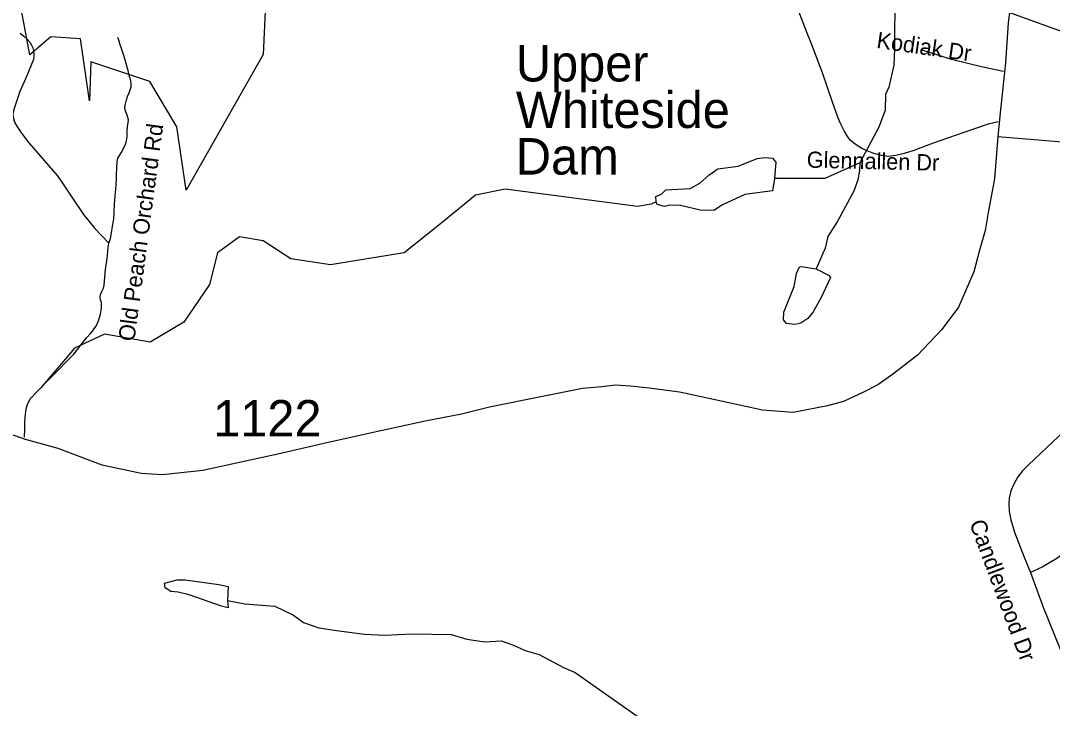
# Model space of a CAD drawing. Extents: x 1268485 to 1426702, y 514839 to 616766.
# Drawn here: x 1323145 to 1327323, y 549630 to 552416 of the extents above; entities that cross this region are included whole.
import ezdxf

# ---------------------------------------------------------------- set-up
doc = ezdxf.new("R2010")
doc.units = 0
for name, color, linetype in [('Old_Level_10', 7, 'Continuous'), ('Old_Level_21', 7, 'Continuous'), ('Old_Level_32', 7, 'Continuous'), ('Old_Level_35', 7, 'Continuous'), ('Old_Level_48', 7, 'Continuous'), ('Old_Level_49', 7, 'Continuous'), ('Old_Level_56', 7, 'Continuous'), ('Old_Level_58', 7, 'Continuous'), ('Old_Level_59', 7, 'Continuous'), ('Old_Level_60', 7, 'Continuous'), ('Old_Level_62', 7, 'Continuous'), ('Old_Level_8', 7, 'Continuous')]:
    doc.layers.add(name, color=color, linetype=linetype)

msp = doc.modelspace()

# ---------------------------------------------------------------- linework, layer by layer
at = {"layer": 'Old_Level_21'}
msp.add_line((1325150.182, 552317.512), (1325150.182, 552317.512), dxfattribs=at)
at = {"layer": 'Old_Level_32'}
for points in [[(1327025.42, 554403.824), (1327183.495, 553932.356), (1327246.939, 553680.693), (1327257.454, 553631.589), (1327269.722, 553515.842), (1327265.715, 553415.772), (1327247.508, 553146.415), (1327211.094, 552847.13), (1327161.676, 552542.64), (1327143.469, 552407.051), (1327133.066, 552245.697), (1327125.263, 552170.225), (1327112.258, 552042.704), (1327101.714, 551947.277)], [(1327101.714, 551947.277), (1327088.359, 551775.701), (1327063.746, 551639.055), (1327051.333, 551566.543), (1327026.76, 551481.263), (1327005.619, 551398.851), (1326943.196, 551255.715), (1326875.571, 551164.628), (1326776.735, 551060.529), (1326681.682, 550986.694), (1326616.715, 550940.177), (1326555.654, 550909.585), (1326477.625, 550873.151), (1326412.601, 550854.933), (1326272.756, 550828.889), (1326148.97, 550838.298), (1325950.814, 550881.742), (1325813.116, 550910.304), (1325689.66, 550926.994), (1325614.332, 550935.369), (1325554.069, 550938.719), (1325498.828, 550932.02), (1325420.151, 550925.319), (1325257.776, 550893.495), (1325043.509, 550849.778), (1324929.679, 550821.304), (1324782.37, 550792.829), (1324603.255, 550754.305), (1324390.66, 550707.406), (1324186.666, 550660.198), (1324043.501, 550628.904), (1323882.188, 550593.7), (1323718.858, 550576.098), (1323674.568, 550579.095), (1323632.152, 550581.964), (1323474.872, 550615.214), (1323296.463, 550682.918), (1323164.502, 550719.385), (1323060.052, 550756.186)], [(1327101.714, 551947.277), (1327429.574, 551920.387)]]:
    msp.add_lwpolyline(points, dxfattribs=at)
at = {"layer": 'Old_Level_35'}
for points in [[(1326657.452, 551865.387), (1326630.488, 551869.386), (1326599.525, 551877.383), (1326573.483, 551888.353), (1326551.543, 551898.4), (1326532.473, 551910.396), (1326519.452, 551919.367), (1326504.483, 551932.388), (1326491.463, 551949.356), (1326480.492, 551970.374), (1326465.523, 551999.389), (1326454.451, 552025.379), (1326431.485, 552089.356), (1326392.525, 552204.39), (1326345.465, 552328.395), (1326329.471, 552365.356), (1326291.537, 552466.395), (1326264.47, 552554.362)], [(1323142.859, 552365.561), (1323157.726, 552353.873), (1323170.952, 552341.365), (1323181.922, 552328.856), (1323188.894, 552317.169), (1323193.61, 552306.249), (1323196.788, 552295.33), (1323197.506, 552282.002), (1323197.506, 552272.621), (1323196.788, 552259.395)], [(1323567.727, 552053.164), (1323566.907, 552065.672), (1323569.265, 552079.769), (1323573.161, 552095.353), (1323577.16, 552108.631), (1323584.132, 552123.497), (1323588.745, 552136.005), (1323591.924, 552148.461), (1323592.744, 552159.381), (1323590.386, 552171.889), (1323587.207, 552185.935), (1323582.491, 552200.801), (1323580.236, 552214.898), (1323576.237, 552228.124), (1323571.623, 552242.17), (1323566.087, 552260.933), (1323559.833, 552283.54), (1323553.579, 552303.891), (1323548.145, 552318.757), (1323543.531, 552332.752), (1323537.995, 552347.619)], [(1327125.381, 552209.977), (1327041.515, 552227.356), (1326914.485, 552258.369), (1326795.452, 552296.356)], [(1323196.788, 552259.395), (1323165.518, 552183.628), (1323141.219, 552128.931), (1323133.53, 552104.735), (1323117.125, 552056.291), (1323113.127, 552036.811), (1323115.485, 552020.356), (1323120.201, 552004.772), (1323128.711, 551988.367), (1323148.396, 551960.275), (1323178.026, 551921.213), (1323213.91, 551879.023), (1323257.586, 551829.042), (1323292.035, 551788.442), (1323313.873, 551757.991), (1323351.397, 551700.935), (1323399.79, 551631.423), (1323445.106, 551574.418), (1323472.378, 551545.558), (1323501.393, 551515.107)], [(1323577.877, 551986.83), (1323580.236, 552001.644), (1323580.953, 552014.922), (1323576.237, 552033.684), (1323567.727, 552053.164)], [(1323501.393, 551515.107), (1323508.365, 551533.818), (1323512.978, 551556.476), (1323516.977, 551583.082), (1323521.591, 551611.943), (1323523.231, 551640.804), (1323524.769, 551672.075), (1323527.127, 551706.421), (1323530.203, 551733.744), (1323531.741, 551751.737), (1323533.381, 551774.396), (1323533.381, 551794.696), (1323534.099, 551816.585), (1323535.739, 551845.446), (1323538.918, 551859.492), (1323552.143, 551880.561), (1323561.473, 551898.555), (1323569.983, 551915.727), (1323573.981, 551929.005), (1323575.519, 551945.46), (1323575.519, 551966.478), (1323577.877, 551986.83)], [(1327103.543, 552006.36), (1327062.533, 551996.365), (1326964.518, 551963.351), (1326840.461, 551920.393), (1326761.516, 551890.353), (1326723.479, 551877.383), (1326689.543, 551869.386), (1326657.452, 551865.387)], [(1323159.981, 550728.63), (1323161.622, 550761.438), (1323162.339, 550785.685), (1323163.16, 550809.881), (1323165.518, 550831.771), (1323168.593, 550848.944), (1323173.412, 550865.297), (1323184.998, 550884.88), (1323212.372, 550914.51), (1323260.047, 550962.953), (1323294.393, 550997.299), (1323334.276, 551038.669), (1323360.727, 551065.274), (1323386.461, 551100.389), (1323410.76, 551130.891), (1323428.702, 551149.602), (1323440.39, 551162.879), (1323451.36, 551181.641), (1323461.51, 551203.479), (1323467.764, 551226.957), (1323472.378, 551251.103), (1323472.378, 551274.581), (1323468.482, 551284.68), (1323467.047, 551296.419), (1323468.482, 551306.569), (1323474.019, 551318.308), (1323480.273, 551332.354), (1323482.631, 551344.812), (1323485.707, 551375.313), (1323488.885, 551409.711), (1323492.781, 551432.317), (1323495.857, 551465.125), (1323499.753, 551498.703), (1323501.393, 551515.107)], [(1327715.623, 551160.315), (1327708.652, 551139.298), (1327700.655, 551117.306), (1327691.632, 551094.289), (1327678.612, 551064.3), (1327659.644, 551036.311), (1327627.656, 550999.299), (1327579.674, 550955.315), (1327511.597, 550889.288), (1327428.551, 550806.293), (1327324.487, 550709.303), (1327226.472, 550616.312), (1327202.481, 550592.321), (1327183.513, 550568.33), (1327166.494, 550538.29), (1327155.524, 550511.275), (1327148.449, 550481.235), (1327146.501, 550459.242), (1327148.449, 550427.254), (1327154.498, 550393.267), (1327169.467, 550344.26), (1327208.53, 550242.246), (1327234.469, 550180.269)], [(1328066.98, 550656.862), (1328032.634, 550671.318), (1328001.671, 550682.288), (1327972.656, 550692.336), (1327947.64, 550698.333), (1327924.674, 550701.306), (1327901.606, 550699.308), (1327879.665, 550697.308), (1327860.595, 550691.311), (1327840.603, 550684.339), (1327824.609, 550676.29), (1327809.64, 550668.293), (1327775.601, 550638.305), (1327652.672, 550523.321), (1327509.649, 550385.27), (1327422.501, 550302.275), (1327380.466, 550267.263), (1327341.506, 550237.274), (1327282.451, 550202.261), (1327234.469, 550180.269)], [(1327234.469, 550180.269), (1327285.527, 550039.245), (1327357.5, 549863.259)]]:
    msp.add_lwpolyline(points, dxfattribs=at)
at = {"layer": 'Old_Level_48'}
msp.add_lwpolyline([(1326236.675, 558748.008), (1324137.472, 556962.865), (1325093.959, 556059.326), (1324299.847, 556019.456), (1324127.49, 552278.436), (1323814.402, 551729.702), (1323777.875, 551985.559), (1323668.578, 552169.345), (1323428.367, 552249.541), (1323423.573, 552091.276), (1323387.628, 552343.061), (1323266.508, 552351.069), (1323181.28, 552277.967), (1323023.087, 553119.55)], dxfattribs=at)
at = {"layer": 'Old_Level_49'}
msp.add_lwpolyline([(1326236.675, 558748.008), (1324137.472, 556962.865), (1325093.959, 556059.326), (1324299.847, 556019.456), (1324127.49, 552278.436), (1323814.402, 551729.702), (1323777.875, 551985.559), (1323668.578, 552169.345), (1323428.367, 552249.541), (1323423.573, 552091.276), (1323387.628, 552343.061), (1323266.508, 552351.069), (1323181.28, 552277.967), (1323023.087, 553119.55)], dxfattribs=at)
at = {"layer": 'Old_Level_56'}
msp.add_lwpolyline([(1326231.65, 552802.159), (1326291.16, 552778.825), (1326390.359, 552736.61), (1326913.98, 552536.18), (1327392.088, 552361.078), (1327814.755, 552205.101), (1328344.553, 552003.349), (1328490.563, 551949.555), (1328549.759, 551918.148), (1328657.077, 551881.77), (1329171.268, 551700.332), (1329232.825, 551676.881), (1329258.626, 551666.356), (1329490.822, 551581.241), (1330489.286, 551213.164)], dxfattribs=at)
at = {"layer": 'Old_Level_58'}
msp.add_line((1326214.224, 551781.519), (1326214.224, 551781.519), dxfattribs=at)
at = {"layer": 'Old_Level_59'}
for points in [[(1326782.431, 553610.175), (1326801.194, 553467.818), (1326795.657, 553399.844), (1326734.859, 553285.322), (1326689.953, 553159.881), (1326678.47, 553098.57), (1326698.36, 552917.612), (1326725.119, 552779.202), (1326731.784, 552720.814), (1326728.093, 552647.046), (1326685.339, 552529.705), (1326684.006, 552301.635), (1326680.521, 552236.019), (1326660.323, 552146.155), (1326647.61, 552116.883), (1326646.174, 552052.907), (1326620.645, 551985.292), (1326543.238, 551840.781)], [(1326543.238, 551840.781), (1326401.65, 551776.344), (1326197.623, 551777.164)], [(1325719.134, 551681.763), (1325698.834, 551672.331), (1325642.649, 551663.616), (1325107.381, 551732.769), (1324986.83, 551708.644), (1324858.242, 551604.102), (1324697.507, 551475.434), (1324400.148, 551427.183), (1324239.412, 551451.308), (1324126.899, 551523.684), (1324030.457, 551539.768), (1323942.053, 551475.434), (1323909.906, 551346.766), (1323805.429, 551193.973), (1323668.804, 551113.555), (1323483.959, 551145.722), (1323363.408, 551089.431), (1323226.782, 550928.596)]]:
    msp.add_lwpolyline(points, dxfattribs=at)
at = {"layer": 'Old_Level_60'}
for points in [[(1325719.134, 551681.763), (1325717.596, 551703.96), (1325739.844, 551713.341), (1325758.299, 551731.027), (1325856.416, 551736.461), (1325894.863, 551757.837), (1325931.67, 551790.748), (1325968.272, 551816.226), (1326050.601, 551826.069), (1326127.393, 551858.159), (1326159.483, 551861.645), (1326189.523, 551859.39), (1326203.159, 551842.729), (1326197.623, 551777.164)], [(1326197.623, 551777.164), (1326190.344, 551727.234), (1326077.975, 551711.445), (1325986.932, 551669.819), (1325952.381, 551646.699), (1325896.401, 551647.827), (1325816.739, 551667.461), (1325772.755, 551668.384), (1325752.66, 551663.001), (1325722.825, 551671.818), (1325719.134, 551681.763)]]:
    msp.add_lwpolyline(points, dxfattribs=at)
at = {"layer": 'Old_Level_62'}
for points in [[(1326782.431, 553610.175), (1326801.194, 553467.818), (1326795.657, 553399.844), (1326734.859, 553285.322), (1326689.953, 553159.881), (1326678.47, 553098.57), (1326698.36, 552917.612), (1326725.119, 552779.202), (1326731.784, 552720.814), (1326728.093, 552647.046), (1326685.339, 552529.705), (1326684.006, 552301.635), (1326680.521, 552236.019), (1326660.323, 552146.155), (1326647.61, 552116.883), (1326646.174, 552052.907), (1326620.645, 551985.292), (1326543.238, 551840.781)], [(1325719.134, 551681.763), (1325717.596, 551703.96), (1325739.844, 551713.341), (1325758.299, 551731.027), (1325856.416, 551736.461), (1325894.863, 551757.837), (1325931.67, 551790.748), (1325968.272, 551816.226), (1326050.601, 551826.069), (1326127.393, 551858.159), (1326159.483, 551861.645), (1326189.523, 551859.39), (1326203.159, 551842.729), (1326197.623, 551777.164)], [(1326543.238, 551840.781), (1326401.65, 551776.344), (1326197.623, 551777.164)], [(1326543.238, 551840.781), (1326542.52, 551808.793), (1326535.549, 551771.217), (1326518.529, 551725.593), (1326451.58, 551600.562), (1326414.158, 551541.405), (1326403.085, 551494.038), (1326367.201, 551411.043)], [(1326197.623, 551777.164), (1326190.344, 551727.234), (1326077.975, 551711.445), (1325986.932, 551669.819), (1325952.381, 551646.699), (1325896.401, 551647.827), (1325816.739, 551667.461), (1325772.755, 551668.384), (1325752.66, 551663.001), (1325722.825, 551671.818), (1325719.134, 551681.763)], [(1325719.134, 551681.763), (1325698.834, 551672.331), (1325642.649, 551663.616), (1325107.381, 551732.769), (1324986.83, 551708.644), (1324858.242, 551604.102), (1324697.507, 551475.434), (1324400.148, 551427.183), (1324239.412, 551451.308), (1324126.899, 551523.684), (1324030.457, 551539.768), (1323942.053, 551475.434), (1323909.906, 551346.766), (1323805.429, 551193.973), (1323668.804, 551113.555), (1323483.959, 551145.722), (1323363.408, 551089.431), (1323226.782, 550928.596)], [(1326367.201, 551411.043), (1326416.516, 551385.412), (1326424.308, 551375.415), (1326386.476, 551294.112), (1326355, 551236.492), (1326332.445, 551209.067), (1326303.942, 551189.946), (1326279.849, 551184.666), (1326245.913, 551189.433), (1326234.225, 551203.633), (1326235.045, 551235.621), (1326277.388, 551339.018), (1326286.718, 551392.127), (1326299.226, 551418.168), (1326307.223, 551420.476), (1326367.201, 551411.043)], [(1323982.548, 550067.235), (1323985.829, 550037.604), (1323957.941, 550043.909), (1323826.913, 550089.226), (1323783.237, 550099.94), (1323753.3, 550103.016), (1323729.513, 550117.472), (1323727.976, 550137.157), (1323778.418, 550150.126), (1323810.407, 550151.101), (1323947.996, 550131.928), (1323985.829, 550122.957), (1323982.548, 550067.235)], [(1323982.548, 550067.235), (1324052.265, 550053.496), (1324174.066, 550044.525), (1324249.32, 550006.898), (1324290.638, 549978.139), (1324352.257, 549956.404), (1324423.922, 549945.126), (1324537.726, 549930.516), (1324619.645, 549926.415), (1324729.86, 549931.593), (1324887.853, 549928.414), (1324951.521, 549910.677), (1325025.238, 549899.348), (1325091.367, 549903.808), (1325140.989, 549886.379), (1325188.562, 549864.899), (1325244.131, 549848.187), (1325343.068, 549795.335), (1325390.538, 549774.676), (1325685.915, 549567.676)]]:
    msp.add_lwpolyline(points, dxfattribs=at)

# ---------------------------------------------------------------- texts
at = {"layer": 'Old_Level_10'}
for s, height, rotation, p in [('Kodiak Dr', 65.6167, 351.698475, (1326608.447, 552306.333)), ('Old Peach Orchard Rd', 65.61666, 82.393089, (1323605.029, 551114.444)), ('Glennallen Dr', 65.61666, 358.665225, (1326327.779, 551820.632)), ('Candlewood Dr', 65.61666, 290.402342, (1326985.88, 550380.527))]:
    msp.add_text(s, height=height, rotation=rotation, dxfattribs=at).set_placement(p)
at = {"layer": 'Old_Level_21'}
for s, p in [('Upper ', (1325150.182, 552169.875)), ('Whiteside', (1325150.182, 551981.227)), ('Dam', (1325150.182, 551792.579))]:
    msp.add_text(s, height=147.6375, dxfattribs=at).set_placement(p)
at = {"layer": 'Old_Level_8'}
msp.add_text('1122', height=147.6375, dxfattribs=at).set_placement((1323924.262, 550731.347))

doc.saveas('drawing.dxf')
